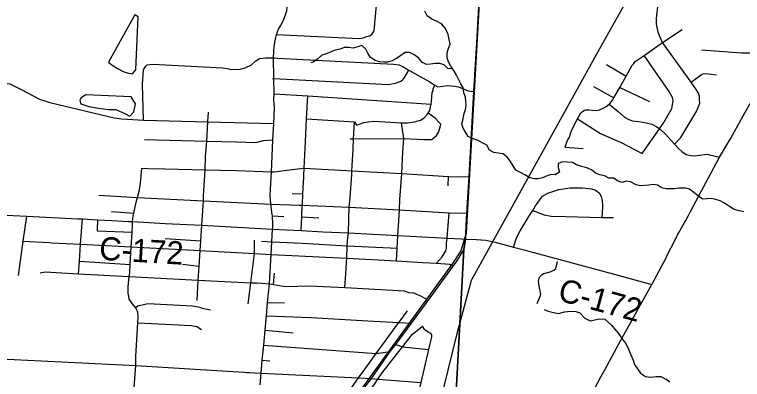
# Model space of a CAD drawing. Extents: x 114604 to 551442, y 316898 to 567001.
# Drawn here: x 213125 to 222572, y 417074 to 421806 of the extents above; entities that cross this region are included whole.
import ezdxf

# ---------------------------------------------------------------- set-up
doc = ezdxf.new("R2010")
doc.units = 0
for name, color, linetype in [('_CIVIL_CONSTRUCTION', 7, 'Continuous'), ('GE_P_Alignment_1000_Bearings', 7, 'Continuous'), ('GE_P_Alignment_1000_Cardinal_Points', 7, 'Continuous'), ('GE_P_Alignment_100_Cardinal_Points', 7, 'Continuous'), ('GE_P_Alignment_500_Bearings', 7, 'Continuous'), ('GE_P_Alignment_500_Distances', 7, 'Continuous'), ('MT_X_Edge_Line', 7, 'Continuous'), ('PM_P_Cells', 7, 'Continuous'), ('PM_P_CL_Double_Solid', 7, 'Continuous')]:
    doc.layers.add(name, color=color, linetype=linetype)

msp = doc.modelspace()

# ---------------------------------------------------------------- linework, layer by layer
at = {"layer": '_CIVIL_CONSTRUCTION'}
msp.add_line((221597.3, 418683.8), (221693, 418875.6), dxfattribs=at)
for points in [[(221898.4, 419250.5), (222276.4, 419955.5), (222423.3, 420203.9), (222604.8, 420532.8), (222804.5, 420878.5), (222856.6, 420971)], [(221741.6, 418971.1), (221870.7, 419198.8), (221898.4, 419250.5)], [(221693, 418875.6), (221733.7, 418957.2), (221741.6, 418971.1)], [(221397.7, 418306.4), (221580.5, 418650.2), (221597.3, 418683.8)], [(220735.7, 417106), (220785.4, 417198.8), (220970.2, 417536.1), (221186.3, 417925.4), (221397.7, 418306.4)], [(219995.3, 415707.2), (220152.3, 416007.6), (220461.2, 416613.2), (220554.7, 416790.1), (220648.6, 416943.8), (220735.7, 417106)]]:
    msp.add_lwpolyline(points, dxfattribs=at)
at = {"layer": 'GE_P_Alignment_1000_Bearings'}
for points in [[(218312.6, 415394.9), (218871.9, 417669.8), (219054.4, 418361.1), (220719.9, 421367.7), (221499.9, 422753.5), (221719, 423003), (221998.3, 423273), (223915.9, 424713.8), (224374.8, 425132.4), (224593.7, 425415.4), (224838.8, 425772.2), (224997.2, 426088.2), (225148.2, 426511.4), (225212.3, 426900.4), (225308.4, 427510.7), (225517.9, 428997.9), (225722.2, 430461.2), (226167.7, 433646.1), (226180, 433800.3), (226099.4, 436586.1), (226086, 440124.8)], [(225517.9, 428997.9), (223291, 429136.2), (223095.9, 429099.1), (222766.8, 428871.9), (221826.4, 428925.1), (221675.7, 428813.6), (220980.1, 428661.8), (219807.6, 428233), (219571.5, 427958.6), (219491.3, 427909.7), (218985, 418969.4), (218918.3, 418742.1), (218808.2, 418578.5), (217729.7, 417088.6), (217319.5, 416524.5)]]:
    msp.add_lwpolyline(points, dxfattribs=at)
at = {"layer": 'GE_P_Alignment_1000_Cardinal_Points'}
for p, q in [((216884.7, 419812.2), (217040, 419804.4)), ((216867.4, 419480.8), (216878.7, 419700.1)), ((217478.9, 419431.3), (217500.6, 419730)), ((218751.5, 419582.4), (218758.8, 419705.7)), ((216726.3, 419483.7), (216867.4, 419480.8)), ((214381.4, 419251.6), (214672.2, 419232)), ((216472.7, 419195.7), (216619.7, 419188.5)), ((216854.1, 419182.6), (217074.8, 419168.4)), ((215079.9, 418901.1), (215542.1, 418870.9)), ((213608.8, 418846), (213979.3, 418826.7)), ((213966.5, 418608.5), (214625.9, 418562.4)), ((215306.8, 418568), (215520.8, 418540.8)), ((217425.6, 418436.9), (217433.4, 418593.4)), ((216485.6, 418304.7), (216497.8, 418449.9)), ((216409.7, 418073), (216628.5, 418068.4)), ((216376.7, 417714.3), (216742.9, 417678.4)), ((217998.7, 417434.9), (218073.8, 417525.6)), ((216340.7, 417323.2), (216438.1, 417315))]:
    msp.add_line(p, q, dxfattribs=at)
for points in [[(222042.7, 421348.8), (222560.2, 421310.4), (222636.4, 421309.8), (222750.8, 421308.9), (223063.5, 421341.7)], [(216475.4, 419082.3), (216472.7, 419195.7), (216470, 419214), (216450.3, 419347.8), (216444.1, 419462.5), (216446.1, 419541), (216457.9, 419768.1), (216473.7, 420074.8)], [(216878.7, 419700.1), (216879.6, 419716.6), (216884.7, 419812.2), (216898.4, 420071.8)], [(217500.6, 419730), (217504.3, 419779.8), (217518.4, 420055.3)], [(218127, 419406.6), (218152.4, 419742.4), (218165.4, 420024.3)], [(215493.4, 418095.2), (215509.3, 418363.1), (215520.8, 418540.8), (215534, 418745), (215542.1, 418870.9), (215555.2, 419074), (215575.5, 419387.8), (215579.1, 419456.2), (215597.2, 419792.4), (215604.7, 419963.6)], [(214625.9, 418562.4), (214638.7, 418792.2), (214649.6, 418982.9), (214655.1, 419079.4), (214654.2, 419120), (214663.1, 419190.3), (214672.2, 419232), (214703, 419372.6), (214720.9, 419432.4), (214747.1, 419532.3), (214760.8, 419618.5), (214778.2, 419813.3)], [(214778.2, 419813.3), (214860.8, 419810.9), (215077, 419805.5), (215597.2, 419792.4), (216007.1, 419781.8), (216349.5, 419772.4), (216457.9, 419768.1), (216496, 419766.6), (216659.6, 419786.2), (216836.2, 419810.8), (216884.7, 419812.2)], [(217040, 419804.4), (217112.4, 419800.7), (217358.7, 419787.1), (217504.3, 419779.8), (218152.4, 419742.4), (218758.8, 419705.7), (219024.9, 419701)], [(220188.4, 419538.3), (220338.3, 419557.1), (220496.2, 419556.9), (220611.7, 419545.7), (220665.3, 419527), (220710.9, 419493.3), (220740.4, 419448.1), (220751.3, 419395.2), (220753.9, 419324.6), (220750.4, 419228.7), (220746.3, 419174.9)], [(214218, 419461.4), (214720.9, 419432.4), (215575.5, 419387.8), (216450.3, 419347.8), (216820.7, 419333.6)], [(216847.2, 419005.4), (216854.1, 419182.6), (216859.9, 419332), (216860.3, 419341.9), (216867.4, 419480.8)], [(219599.9, 418790.6), (219640.9, 418910.5), (219689.5, 419001.8), (219802, 419188.3), (219852.7, 419266.5), (219886.6, 419326.7), (219976.3, 419448.8), (220045.3, 419488.5), (220188.4, 419538.3)], [(218603.4, 418580.8), (218673.9, 418664.6), (218722.9, 418739.7), (218732.5, 418776.3), (218733.4, 418836.8), (218740.6, 418904.2), (218765.3, 419234.4)], [(219852.7, 419266.5), (219996.9, 419209.2), (220091.8, 419192.9), (220275.3, 419186.1), (220746.3, 419174.9), (220898.7, 419171.9)], [(213956.9, 418445.3), (213966.5, 418608.5), (213979.3, 418826.7), (214004.9, 419155.6)], [(214199.5, 419144), (214198.5, 419018), (214196.4, 419002), (214649.6, 418982.9)], [(216311.1, 417001.9), (216325.2, 417155.2), (216340.7, 417323.2), (216358.7, 417519), (216376.7, 417714.3), (216393.4, 417896.4), (216409.7, 418073), (216431.9, 418314.4), (216454.7, 418695.1), (216464.9, 418860.3), (216474.9, 419023.3), (216476.2, 419048.3), (216475.4, 419082.3)], [(217452.8, 418918), (217457.5, 418973), (217464.6, 419158.3)], [(218080.7, 418612.2), (218089.5, 418775.2), (218101.4, 418938.6), (218112.8, 419129)], [(217433.4, 418593.4), (217436, 418645.6), (217443.4, 418808.2), (217452.8, 418918)], [(213238.9, 418864.8), (213577.1, 418847.7), (213608.8, 418846)], [(213979.3, 418826.7), (214638.7, 418792.2), (215534, 418745), (216237.4, 418707.9), (216454.7, 418695.1), (217436, 418645.6), (218080.7, 418612.2), (218422.1, 418590.7), (218603.4, 418580.8)], [(216155.4, 418054.5), (216189.7, 418327.9), (216237.4, 418707.9), (216237.4, 418878.5)], [(216330.9, 418867.5), (216464.9, 418860.3), (216856.1, 418839.3), (217443.4, 418808.2), (218089.5, 418775.2)], [(214607.8, 418153.1), (214600.7, 418191.5), (214601.4, 418273), (214611.6, 418409), (214619.8, 418453.1), (214625.9, 418562.4)], [(218603.4, 418580.8), (218774.4, 418570.5), (218819.2, 418543.6)], [(219907, 418056.6), (219939.4, 418130.6), (219951.6, 418160.6), (219953.7, 418180.7), (219934.2, 418281.1), (219926.5, 418349.4), (219938.8, 418399.5), (219971.1, 418435.4), (219995.2, 418447.3), (220077.6, 418470.9), (220123.9, 418490.7), (220152.1, 418510.6), (220170.2, 418602.4)], [(213457.5, 418457.9), (213522, 418468.5), (213956.9, 418445.3), (214611.6, 418409), (215509.3, 418363.1), (216017.6, 418335), (216189.7, 418327.9), (216267.4, 418324.7), (216335.2, 418320.5)], [(216335.2, 418320.5), (216431.9, 418314.4), (216485.6, 418304.7), (216639.6, 418277)], [(218114.8, 417813.2), (218128.1, 417831.5), (218225.1, 417964.4)], [(216393.4, 417896.4), (216972.9, 417878.4), (217708.8, 417835), (218114.8, 417813.2), (218277.9, 417804.5)], [(216841.9, 415794.8), (216843.4, 415799.7), (216888.1, 415943.7), (216904.9, 415997.9), (216944.6, 416104.3), (216963.9, 416156.1), (217012.6, 416262.1), (217047.5, 416315.3), (217083.3, 416370), (217188.5, 416531.9), (217312.1, 416703.9), (217406.7, 416835.6), (217590.7, 417092.7), (217675.5, 417211.2), (217820.2, 417409.6), (218114.8, 417813.2)], [(217661.2, 416812.3), (217666.6, 416820.3), (217713.3, 416889.3), (217840.5, 417077.6), (217896, 417159.7), (218160.1, 417494.5), (218289.8, 417659), (218418.7, 417762.5)], [(218093.2, 415693.7), (218135.2, 415875.2), (218174.5, 416045.2), (218219.4, 416239.4), (218316.7, 416660), (218403.6, 417035.9), (218501.8, 417460.3), (218540.4, 417627.4), (218540.5, 417651.5), (218526.6, 417669.6), (218502.6, 417681.8), (218468.6, 417702.1), (218448.6, 417716.2), (218418.7, 417762.5)], [(216358.7, 417519), (217820.2, 417409.6), (217998.7, 417434.9)], [(218073.8, 417525.6), (218160.1, 417494.5), (218501.8, 417460.3)], [(217755.9, 417084.6), (217840.5, 417077.6), (218403.6, 417035.9)]]:
    msp.add_lwpolyline(points, dxfattribs=at)
at = {"layer": 'GE_P_Alignment_100_Cardinal_Points'}
for p, q in [((221535.9, 421445.1), (221791, 421611.6)), ((220808.2, 421156.6), (221062.9, 421008.2)), ((220638.2, 420872.4), (220903.9, 420724.2)), ((220980.1, 420860.4), (221367.4, 420676.5)), ((220269.4, 420088.1), (220505.2, 420067.7)), ((217412.4, 418264.8), (217425.6, 418436.9))]:
    msp.add_line(p, q, dxfattribs=at)
for points in [[(216473.7, 420074.8), (216478.8, 420183), (216491, 420391.2), (216497.4, 420597.3), (216491.3, 420705.1), (216495.7, 420777.9), (216491.5, 420974.8), (216485.8, 421243.8), (216485.7, 421247.9), (216495.8, 421396.1), (216511.1, 421488.1), (216526.9, 421547), (216551, 421617.8), (216581.7, 421665.5), (216620.8, 421747.1), (216643.6, 421800.9), (216658.3, 421852.8), (216663, 421904.8), (216669.2, 422063.1), (216717.1, 422506.9), (216713.6, 422606.8)], [(217734.2, 421528.9), (217768.6, 421556.4), (217789, 421588.3), (217797.6, 421628.2), (217802.6, 421694.3), (217871.8, 422433.8), (217872.7, 422498.6)], [(221691.7, 420123.8), (221773.4, 420211), (221982.3, 420558.7), (222017.7, 420658.4), (222016.4, 420708.6), (222012.9, 420744.7), (222003.5, 420786.9), (221964.4, 420847.6), (221906, 420929), (221535.9, 421445.1), (221501.6, 421521.6), (221480.3, 421576), (221470.9, 421620.2), (221457.8, 421684.5), (221454.8, 421756.7), (221517.8, 422293.8)], [(216526.9, 421547), (217597.7, 421494.7), (217653.8, 421502), (217694, 421519.4), (217734.2, 421528.9)], [(220269.4, 420088.1), (220293.5, 420149.7), (220303.1, 420174.3), (220328.9, 420215.4), (220339.5, 420259.4), (220352.1, 420303.3), (220432, 420451.6), (220475.4, 420532), (220513.8, 420561.5), (220539.9, 420569.2), (220579.9, 420570.6), (220675.9, 420563.3), (220716, 420570.7), (220766.3, 420592), (220804.6, 420615.5), (220844, 420642.7), (220853.1, 420648.9), (220893.9, 420706.4), (220903.9, 420724.2), (220980.1, 420860.4), (221062.9, 421008.2), (221142.2, 421149.9), (221162.5, 421169.6), (221180.9, 421197.4), (221294.8, 421276.9), (221535.9, 421445.1)], [(221272.3, 420001.7), (221497.1, 420325.5), (221552, 420404.5), (221656.6, 420585.4), (221673.9, 420685.4), (221664.6, 420731.6), (221613.9, 420822.5), (221294.8, 421276.9)], [(214829.5, 421137.1), (214847.8, 421154.8), (214879.8, 421158.4), (214921.9, 421161.8), (215823.6, 421117), (215881.5, 421108.1), (215943.4, 421093.2), (216051.5, 421095.7), (216119.8, 421114.8), (216200.3, 421155.8), (216257.1, 421205), (216305.5, 421236.4), (216387.6, 421243.3), (216485.8, 421243.8), (216489.7, 421243.8), (216500.2, 421243.3), (216536.8, 421241.4)], [(216536.8, 421241.4), (218043.2, 421163.8), (218119.1, 421154.7), (218168.7, 421125.9), (218242.9, 421084.1), (218504.2, 420936.8), (218569.7, 420895.7), (218580.1, 420889.7), (218619.3, 420867), (218750.2, 420886.4), (218834.4, 420878.7), (218887.5, 420867.6), (218938.4, 420846.8), (219013.3, 420818), (219088.5, 420805.9)], [(214796.9, 420437.3), (214784.1, 420897.2), (214796.8, 421087.4), (214801, 421097.4), (214811.1, 421109.2), (214829.5, 421137.1)], [(216471, 420975.8), (216491.5, 420974.8), (217979.5, 420898.1), (218069.7, 420914.9), (218150.2, 420947.8), (218182.7, 420981.4), (218242.9, 421084.1)], [(221906, 420929), (222040.9, 421026.9), (222063, 421036.6), (222095.1, 421040.2), (222234.9, 421022.1)], [(212612.1, 420944.6), (212663.6, 420941.2), (212822.5, 420931.9), (212958.9, 420920.7), (213063.2, 420908.5), (213210.6, 420833.2), (213449, 420709.6), (213584.4, 420665.6), (214420, 420468.4), (214517, 420452.6), (214796.9, 420437.3)], [(216915.7, 420451.4), (217537.8, 420414.5), (217563.9, 420370.8), (217656.4, 420405.6), (217716.6, 420414.8), (217786.7, 420421.8), (218146.4, 420403.5), (218224.6, 420399.6), (218316.8, 420414.3), (218393.2, 420435.3), (218443.6, 420468.6), (218482.2, 420508.2), (218492.6, 420525.7), (218513, 420559.8), (218525.6, 420607.8), (218530.5, 420645.3), (218534.6, 420677.8), (218546.2, 420793.8), (218556.6, 420815.7), (218558.9, 420843.8), (218580.1, 420889.7)], [(216495.7, 420777.9), (216932.9, 420750.9), (218530.5, 420645.3)], [(216898.4, 420071.8), (216901.7, 420154.7), (216915.7, 420451.4), (216932.9, 420750.9)], [(220844, 420642.7), (220959.7, 420547.2), (221040.8, 420475.9), (221088.4, 420447.2), (221140.1, 420426.4), (221228.1, 420417.1), (221323.8, 420399.7), (221397.6, 420382.6), (221463.2, 420351.7), (221493.4, 420328.3), (221497.1, 420325.5), (221510.7, 420314.9), (221568, 420260), (221691.7, 420123.8), (221741.4, 420069.1), (221784.8, 420028.4), (221840.3, 419991.6), (221904.1, 419976.6), (221948.1, 419972), (222080.4, 419992.2), (222112.5, 419993.7), (222146.4, 419987.2), (222276.4, 419955.5)], [(215604.7, 419963.6), (215620.6, 420164.5), (215634.4, 420414.8), (215641.3, 420538.9)], [(217482.7, 420193.8), (217525.9, 420194.2), (218175.5, 420200.4), (218439.2, 420185.3), (218541.7, 420184.6), (218602.5, 420237.9), (218627.1, 420279.6), (218650, 420345.5), (218656.5, 420383.4), (218636.9, 420407.8), (218585.6, 420462.6), (218492.6, 420525.7)], [(214796.9, 420437.3), (215634.4, 420414.8), (216491, 420391.2)], [(217518.4, 420055.3), (217525.9, 420194.2), (217537.8, 420414.5)], [(218165.4, 420024.3), (218175.5, 420200.4), (218146.4, 420403.5)], [(220432, 420451.6), (220729.7, 420263.9), (220747.6, 420253.6), (221000.1, 420145.8), (221272.3, 420001.7)], [(214812.2, 420185.6), (215620.6, 420164.5), (216004.4, 420155.4), (216254.5, 420147.3), (216356.4, 420172.6), (216478.8, 420183)], [(217464.6, 419158.3), (217469.8, 419307), (217478.9, 419431.3)], [(218112.8, 419129), (218119.8, 419274.9), (218127, 419406.6)], [(216820.7, 419333.6), (216859.9, 419332), (217469.8, 419307), (218119.8, 419274.9), (218765.3, 419234.4), (218997.7, 419229.1)], [(213175.7, 418421.5), (213238.9, 418864.8), (213284.3, 419192.1)], [(216639.6, 418277), (216954.3, 418288.4), (217412.4, 418264.8), (217415.9, 418264.6), (217803.1, 418243.5), (218182.6, 418224.3), (218243.9, 418202.8), (218305.9, 418195.9), (218343.7, 418181.3), (218385.4, 418162.7), (218413.3, 418148.3), (218443, 418129.8), (218470.8, 418119.5)], [(214477.4, 416323.3), (214509.4, 416441.9), (214530.6, 416509), (214565.3, 416569.5), (214631.4, 416673.6), (214649.4, 416727.3), (214655.6, 416789.2), (214666.8, 416861.2), (214697.4, 417252.8), (214700.3, 417371), (214726.4, 417807.9), (214730.6, 417875.9), (214723, 417945.2), (214692.9, 418007.9), (214656.2, 418052), (214614.6, 418116.2), (214607.8, 418153.1)], [(214692.9, 418007.9), (214725.8, 418027.6), (214856.1, 418060.1), (215436.3, 418029.4), (215529.4, 418009.8), (215561.6, 417997.2), (215666.6, 417977.9)], [(214726.4, 417807.9), (215171.5, 417785.6), (215328.4, 417776.9), (215420.9, 417771.7), (215490, 417758), (215551, 417722.7)]]:
    msp.add_lwpolyline(points, dxfattribs=at)
at = {"layer": 'GE_P_Alignment_500_Bearings'}
for p, q in [((218740.6, 418904.2), (218930.9, 418896.6)), ((218073.8, 417525.6), (218277.9, 417804.5)), ((217998.7, 417434.9), (218073.8, 417525.6))]:
    msp.add_line(p, q, dxfattribs=at)
for points in [[(219006.8, 419386.4), (219024.9, 419701), (219088.5, 420805.9), (219125.2, 421442), (219182.5, 422444)], [(218277.9, 417804.5), (218517.5, 418131.5), (218819.2, 418543.6), (218859.9, 418600), (218958, 418756.1), (218967.1, 418813.5), (218978.4, 418894.7), (218997.7, 419229.1), (219006.8, 419386.4)], [(212559.9, 419227.6), (213284.3, 419192.1), (213948, 419157.9), (214004.9, 419155.6), (214199.5, 419144)], [(214199.5, 419144), (214388.8, 419135.8), (214604.1, 419123)], [(214604.1, 419123), (214654.2, 419120), (215079.2, 419096.5), (215555.2, 419074), (216474.9, 419023.3), (216847.2, 419005.4), (217124.5, 418988.3), (217457.5, 418973), (218101.4, 418938.6), (218579.2, 418912.6)], [(218579.2, 418912.6), (218664.1, 418908), (218740.6, 418904.2)], [(218930.9, 418896.6), (218978.4, 418894.7), (219119.4, 418890.3), (219241.1, 418881), (219362.5, 418855.5), (219599.9, 418790.6), (219739, 418752.4), (219859.2, 418720.1), (219864.5, 418718.7)], [(219864.5, 418718.7), (220907.3, 418438.1), (221397.7, 418306.4)], [(217071.1, 415996.3), (217126.5, 416149.4), (217209, 416342), (217286.8, 416447.7), (217473.6, 416711.8), (217755.9, 417084.6), (217998.7, 417434.9)], [(212455, 417368.3), (212942.9, 417341.9), (214697.4, 417252.8), (216101.3, 417166.4), (216138.1, 417164.6), (216169.3, 417163)], [(216169.3, 417163), (216325.2, 417155.2), (217590.7, 417092.7), (217755.9, 417084.6)]]:
    msp.add_lwpolyline(points, dxfattribs=at)
at = {"layer": 'GE_P_Alignment_500_Distances'}
for points in [[(212367.7, 422808.3), (213258.6, 422759), (214159.6, 422726.6), (215113.6, 422693.1), (216142.6, 422644.1), (216563.4, 422614.3), (216712.4, 422609.7), (217873.5, 422542), (218987, 422463.5), (219181.3, 422446.8), (219124, 421444.9), (219087.3, 420808.8), (219023.7, 419703.8), (218996.5, 419231.9), (218977.3, 418897.5), (218965.9, 418816.3), (218956.8, 418759), (218716.1, 414264.2)], [(218716.1, 414264.2), (218956.8, 418759), (218965.9, 418816.3), (218977.3, 418897.5), (218996.5, 419231.9), (219023.7, 419703.8), (219087.3, 420808.8), (219124, 421444.9), (219181.3, 422446.8), (220223.2, 422375.7), (220905.8, 422333.9), (221516.7, 422296.6), (223549.3, 422182.6), (225142.6, 422093.9), (226450.5, 422015.6), (227672.8, 421946.2), (228926.8, 421895.7)]]:
    msp.add_lwpolyline(points, dxfattribs=at)
at = {"layer": 'MT_X_Edge_Line'}
for points in [[(214342.7, 421190.2), (214390.7, 421148), (214460.7, 421105.7), (214534.8, 421069.4), (214586.8, 421051.2), (214654.9, 421039), (214701.2, 421091), (214731, 421776.6), (214685, 421802.7)], [(214343.9, 421189.2), (214390.7, 421148), (214460.7, 421105.7), (214534.8, 421069.4), (214586.8, 421051.2), (214654.9, 421039), (214701.2, 421091), (214731, 421776.6), (214685, 421802.7)], [(214685, 421802.7), (214343.9, 421189.2)], [(214049, 420764), (214014.9, 420744.1), (213986.8, 420722.1), (213972.7, 420692.1), (213986.6, 420649.9), (214090.7, 420611.6), (214214.9, 420591.2), (214345.1, 420574.8), (214439.3, 420576.5), (214563.4, 420520.1), (214623.4, 420487.9), (214671.6, 420545.9), (214696, 420648), (214638.8, 420737.8)], [(214638.8, 420737.8), (214049, 420764)]]:
    msp.add_lwpolyline(points, dxfattribs=at)
at = {"layer": 'PM_P_Cells'}
for points in [[(219401.1, 420010.2), (219345.1, 420016.4), (219291.1, 420046.6), (219255.2, 420112.8), (219203.3, 420139), (219141.3, 420171.2), (219079.3, 420195.4), (219013.3, 420223.6), (218977.4, 420281.9), (218949.5, 420334.1), (218931.6, 420390.3), (218945.7, 420454.4), (218955.8, 420510.5), (218976, 420574.7), (218988.1, 420624.8), (218984.2, 420676.9), (218976.3, 420733.1), (218956.4, 420789.3), (218946.5, 420855.5), (218918.6, 420907.7), (218886.7, 420965.9), (218860.8, 421020.1), (218832.8, 421072.3), (218788.9, 421138.6), (218757, 421190.8), (218741.1, 421245), (218741.3, 421311.2), (218757.4, 421369.3), (218777.5, 421423.4), (218767.6, 421483.6), (218751.7, 421545.8), (218719.8, 421626.1), (218665.9, 421686.3), (218602, 421720.6), (218540, 421746.8), (218482, 421789), (218448.1, 421851.3)], [(218809.8, 421107), (218752.9, 421102.6), (218702.9, 421154.8), (218644.9, 421173), (218584.9, 421171.1), (218522.8, 421163.2), (218472.8, 421157.3), (218410.8, 421187.5), (218372.9, 421239.8), (218312.9, 421284), (218249, 421312.2), (218196.9, 421312.3), (218082.7, 421236.4), (218026.6, 421204.4), (217966.6, 421188.5), (217916.5, 421188.6), (217860.5, 421192.7), (217806.5, 421208.9), (217746.5, 421249.1), (217710.6, 421305.4), (217684.7, 421357.6), (217632.8, 421405.8), (217578.7, 421385.9), (217518.7, 421370), (217462.7, 421380.1), (217402.6, 421380.2), (217350.5, 421356.3), (217286.5, 421342.4), (217236.4, 421320.4), (217170.3, 421298.5), (217112.2, 421278.6), (217060.1, 421232.6), (217002, 421186.6), (216970, 421180.6)], [(222589.5, 419245.3), (222529.5, 419259.4), (222465.5, 419277.6), (222403.5, 419315.9), (222339.6, 419360.1), (222283.6, 419390.3), (222227.6, 419408.5), (222167.6, 419420.7), (222109.5, 419414.8), (222053.5, 419410.9), (221997.5, 419453.1), (221939.6, 419497.4), (221885.7, 419539.6), (221831.6, 419553.8), (221743.6, 419555.9), (221685.5, 419546), (221633.5, 419546.2), (221583.5, 419544.3), (221527.5, 419556.4), (221471.5, 419592.6), (221417.5, 419602.8), (221355.4, 419594.9), (221251.4, 419583.1), (221193.4, 419597.3), (221121.4, 419635.5), (221063.4, 419645.7), (221011.3, 419627.7), (220957.3, 419645.9), (220897.4, 419684.1), (220837.3, 419684.3), (220783.4, 419714.5), (220719.3, 419728.6), (220665.4, 419746.8), (220613.4, 419791), (220551.4, 419819.2), (220483.4, 419835.4), (220417.4, 419857.6), (220365.4, 419885.8), (220297.4, 419892), (220241.4, 419896.1), (220181.3, 419874.2), (220181.2, 419822.1), (220197.1, 419763.9), (220141, 419725.9), (220089, 419732), (220036.9, 419712.1), (219976.8, 419688.1), (219922.8, 419674.2), (219872.8, 419674.3), (219814.8, 419688.5), (219748.8, 419726.7), (219690.8, 419756.9), (219630.8, 419789.2), (219594.9, 419845.4), (219563, 419901.6), (219519.1, 419957.9), (219465.1, 419998.1), (219401.1, 420010.2)], [(219997.1, 417979.9), (220051.1, 417959.7), (220121.2, 417939.5), (220183.3, 417929.3), (220263.5, 417949.1), (220341.7, 417960.9), (220407.8, 417956.7), (220461.9, 417938.5), (220525.8, 417868.2), (220597.8, 417831.9), (220658, 417847.8), (220708.1, 417859.7), (220784.2, 417855.5), (220868.2, 417783.1), (220914.1, 417724.8), (220962.1, 417670.6), (221014, 417592.3), (221057.9, 417538.1), (221091.8, 417467.8), (221121.7, 417393.6), (221153.6, 417325.3), (221173.5, 417265.1), (221211.4, 417208.9), (221251.3, 417152.7), (221313.3, 417112.4), (221381.4, 417104.2), (221453.6, 417112.1), (221511.7, 417109.9), (221579.8, 417076.3)], [(221630.8, 417039.7), (221579.8, 417076.3)]]:
    msp.add_lwpolyline(points, dxfattribs=at)

# ---------------------------------------------------------------- texts
at = {"layer": 'PM_P_CL_Double_Solid'}
for rotation, p in [(356.56605, (214217.5, 418626.2)), (344.77283, (220161.3, 418102.3))]:
    msp.add_text('C-172', height=300.01, rotation=rotation, dxfattribs=at).set_placement(p)

doc.saveas('drawing.dxf')
